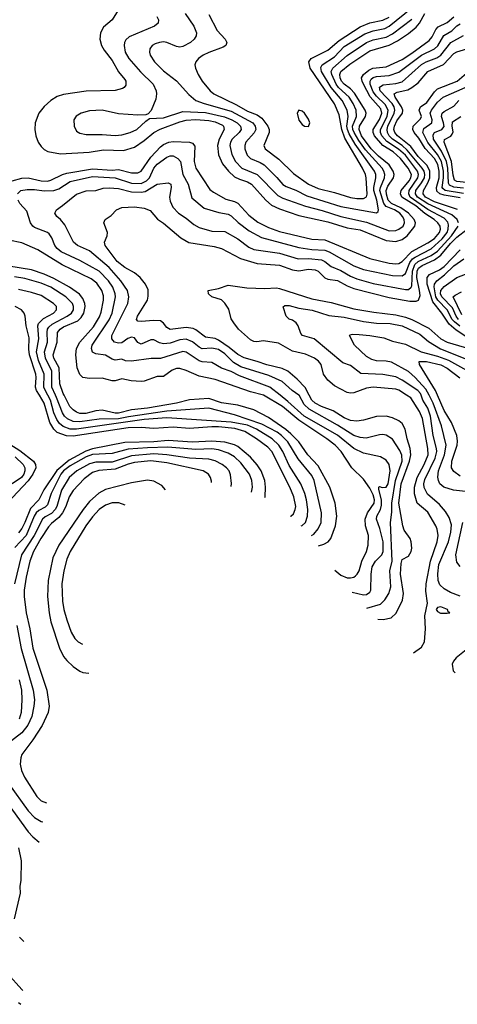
# Model space of a CAD drawing. Header units: inches. Extents: x 990535 to 1117859, y 769386 to 892122.
# Tile 325 of 656: x 1081157 to 1083872, y 776220 to 782331. Entities that reach past the tile are written whole.
import ezdxf

# ---------------------------------------------------------------- set-up
doc = ezdxf.new("R2010")
doc.units = ezdxf.units.IN
doc.header["$MEASUREMENT"] = 0
doc.layers.add('B0787', color=7, linetype='Continuous')
doc.layers.add('B0788', color=7, linetype='Continuous')

msp = doc.modelspace()

# ---------------------------------------------------------------- linework, layer by layer
at = {"layer": 'B0787', "color": 5}
for points, elevation in [([(1082838.1, 779249.7), (1082838.6, 779250), (1082855.3, 779264.7), (1082867.2, 779290), (1082869.9, 779310), (1082859.1, 779370), (1082834.2, 779430), (1082722.1, 779650), (1082696.6, 779676.6), (1082627.3, 779730), (1082554.2, 779774.2), (1082492.5, 779792.5), (1082390, 779803.1), (1082350, 779804.6), (1082210, 779794.1), (1082110, 779802.5), (1081990, 779793), (1081910, 779798.7), (1081830, 779797.3), (1081490, 779745.3), (1081447.6, 779747.6), (1081390, 779768.2), (1081368.8, 779788.8), (1081344.8, 779830), (1081309.2, 779950), (1081279.3, 780000)], 3680), ([(1082903.7, 779190), (1082910, 779192.3), (1082929.6, 779210.4), (1082943.7, 779250), (1082945.2, 779290), (1082937.6, 779350), (1082927.3, 779390), (1082901.7, 779450), (1082830, 779562.8), (1082790.4, 779650.4), (1082765.7, 779690), (1082722.9, 779730), (1082627.5, 779790), (1082570, 779814.4), (1082470, 779833.7), (1082070, 779860.6), (1081929.3, 779849.3), (1081508.8, 779788.8), (1081470, 779789), (1081426.4, 779806.4), (1081404.5, 779824.5), (1081386.9, 779850), (1081370, 779890), (1081347.4, 779970), (1081331.6, 780000)], 3660), ([(1082967.2, 779129.5), (1082982, 779138), (1083009.4, 779170), (1083027.5, 779210), (1083030.8, 779270), (1082983.7, 779470), (1082970, 779502.2), (1082885.5, 779605.5), (1082821.8, 779710), (1082782.1, 779750), (1082754.2, 779770), (1082660, 779820), (1082490, 779877.9), (1082330, 779920.2), (1082070, 779900.1), (1081833.2, 779866.8), (1081770, 779853.8), (1081650, 779851.9), (1081530, 779834.2), (1081490, 779836.8), (1081454.2, 779854.2), (1081436.1, 779870), (1081422.6, 779890), (1081386.6, 779986.6), (1081380.4, 780000)], 3640), ([(1083010.5, 779065.5), (1083045, 779075), (1083070.7, 779090), (1083088.7, 779111.3), (1083117.2, 779190), (1083124.1, 779250), (1083115.5, 779330), (1083082.5, 779430), (1083010, 779562.3), (1082944.4, 779630), (1082888.6, 779710), (1082840, 779760), (1082807.5, 779787.5), (1082701, 779861), (1082610, 779908.4), (1082510, 779938.5), (1082410, 779952.8), (1082330, 779978.6), (1082210, 779971.8), (1082130, 779949.9), (1081950, 779919.4), (1081850, 779909.3), (1081770, 779888.8), (1081749, 779889), (1081670, 779906.5), (1081630, 779902.7), (1081567.4, 779887.4), (1081530, 779887.5), (1081510, 779894.2), (1081488.3, 779908.3), (1081469, 779929), (1081432.6, 780000)], 3620), ([(1083112.9, 778913.9), (1083150, 778883.1), (1083190, 778867.4), (1083210, 778866.1), (1083230, 778871.7), (1083240.4, 778879.6), (1083252, 778890), (1083263, 778910), (1083279.2, 778970), (1083309.5, 779030), (1083319.2, 779070), (1083320.6, 779130), (1083302.4, 779190), (1083301.7, 779230), (1083314.8, 779270), (1083355.7, 779330), (1083358.3, 779350), (1083350, 779382.6), (1083330, 779422.3), (1083290, 779479.7), (1083218.5, 779550), (1083152.7, 779650), (1083114.2, 779690), (1083061.9, 779730), (1082890, 779844.7), (1082788.8, 779930), (1082670.3, 780000)], 3580), ([(1083220.1, 778776.8), (1083290, 778760.4), (1083310, 778763.1), (1083330, 778778), (1083336.4, 778790), (1083337.4, 778890), (1083344.2, 778935.8), (1083365.4, 778970), (1083405, 779010), (1083412.6, 779030), (1083411.9, 779090), (1083392.1, 779172.1), (1083370.3, 779230), (1083372.9, 779250), (1083394.9, 779290), (1083402.7, 779317.3), (1083402.1, 779350), (1083385.7, 779414.3), (1083386.3, 779430), (1083390, 779433.1), (1083407, 779427), (1083430, 779428.3), (1083443.1, 779450), (1083455.9, 779530), (1083450, 779570.8), (1083430, 779596.5), (1083396.8, 779616.8), (1083290, 779640.1), (1083230, 779668.3), (1083130, 779752.8), (1082922.1, 779870), (1082821.9, 779961.9), (1082773.2, 780000)], 3560), ([(1083310.8, 778678.2), (1083396.5, 778703.5), (1083423.7, 778730), (1083447.5, 778770), (1083460.2, 778810), (1083454.3, 778910), (1083469.1, 778970.9), (1083458.5, 779210), (1083466.4, 779273.6), (1083465.4, 779330), (1083489.7, 779470.3), (1083530.2, 779590), (1083528.3, 779628.3), (1083516.3, 779656.3), (1083470, 779727), (1083430, 779751.4), (1083410, 779756), (1083390, 779754.5), (1083306.6, 779733.4), (1083270, 779736.6), (1083230, 779751), (1083130, 779814.9), (1082953.1, 779913.1), (1082922.1, 779942.1), (1082890.3, 780000)], 3540), ([(1083379.2, 778609.6), (1083411.6, 778608.4), (1083461.2, 778618.8), (1083493.1, 778646.9), (1083532, 778728), (1083539.3, 778770), (1083519.4, 778890), (1083524.6, 778955.4), (1083530, 778979.5), (1083570, 779001.8), (1083585.6, 779030), (1083590.6, 779050), (1083586.8, 779090), (1083579.5, 779110), (1083542.8, 779162.8), (1083533.4, 779190), (1083509.7, 779330), (1083523.5, 779450), (1083576.3, 779590), (1083584.2, 779630), (1083580.5, 779670), (1083560.6, 779730), (1083548.8, 779790), (1083530, 779823.9), (1083510, 779841.9), (1083470, 779860.1), (1083430, 779870.8), (1083370, 779868.3), (1083290, 779844.7), (1083250, 779839.5), (1083210, 779843.8), (1083170, 779859), (1083102.9, 779902.9), (1083029.2, 779930), (1082990.2, 779950.2), (1082969.5, 779970), (1082953.7, 780000)], 3520), ([(1083599.6, 778401.3), (1083650, 778437.1), (1083668.9, 778470), (1083674.5, 778550), (1083670.7, 778630), (1083687.5, 778710), (1083676.1, 778783.9), (1083678.3, 778830), (1083706.1, 778970), (1083746.4, 779090), (1083752.8, 779130), (1083748.3, 779168.3), (1083739.3, 779190), (1083690, 779274.5), (1083623.2, 779330), (1083607.1, 779387.1), (1083607.6, 779430), (1083623.9, 779490), (1083666.7, 779570), (1083690.9, 779630), (1083689.7, 779670), (1083656, 779856), (1083638, 779898), (1083583.3, 779983.3), (1083558.1, 780000)], 3480), ([(1083890, 778752.1), (1083830, 778775), (1083790, 778797.6), (1083764, 778824), (1083752.8, 778850), (1083751.2, 778891.2), (1083758.4, 778950), (1083817.1, 779090), (1083833, 779150), (1083836.3, 779196.3), (1083822, 779242), (1083798.1, 779278.1), (1083762.3, 779322.3), (1083686.5, 779386.5), (1083667.3, 779427.3), (1083665.1, 779450), (1083670, 779476.8), (1083735.8, 779610), (1083745.2, 779650), (1083744.2, 779670), (1083723.5, 779750), (1083706.6, 779870), (1083690, 779919.9), (1083658.2, 779970), (1083647.3, 780000)], 3460), ([(1083922.8, 779402.8), (1083849.7, 779410.3), (1083789.4, 779429.4), (1083764.7, 779450), (1083754.9, 779470), (1083751.2, 779491.2), (1083755.4, 779530), (1083792.8, 779630), (1083802.8, 779690), (1083775, 779810), (1083723.2, 779950), (1083697.4, 780000)], 3440), ([(1083890, 779497), (1083850, 779527.2), (1083835.4, 779550), (1083839.3, 779590), (1083871, 779691), (1083874.1, 779714.1), (1083869.5, 779750), (1083835.6, 779830), (1083790, 779906), (1083749.2, 780000)], 3420), ([(1081095.6, 779695.6), (1081157.9, 779657.9), (1081243.4, 779590), (1081255.5, 779570), (1081256.7, 779550), (1081238.6, 779510), (1081210, 779469.4), (1081079.4, 779330)], 3680), ([(1082076.7, 779676.7), (1081950, 779674.1), (1081830, 779665.9), (1081730, 779638.1), (1081610, 779631.3), (1081570, 779618.3), (1081470, 779562.1), (1081430, 779530.8), (1081412.5, 779510), (1081352.5, 779390), (1081330, 779319.3), (1081315.3, 779304.7), (1081275, 779285), (1081258.9, 779270), (1081246.4, 779250), (1081198, 779130), (1081126.1, 779053.9)], 3740), ([(1082678.7, 779365.3), (1082680.4, 779370), (1082683.1, 779430), (1082677.7, 779470), (1082655.4, 779530), (1082630, 779568.9), (1082590, 779616.3), (1082510, 779681.1), (1082490, 779691.3), (1082430, 779708.3), (1082350, 779715.5), (1082230, 779707.9), (1082078.5, 779718.5), (1081990, 779711.1), (1081810, 779707.1), (1081610, 779666.5), (1081566.8, 779653.2), (1081463.6, 779596.4), (1081386.8, 779533.2), (1081307.4, 779412.6), (1081275.3, 779350), (1081223.9, 779296.1), (1081189.8, 779210), (1081170, 779172), (1081150, 779145.5)], 3720), ([(1082596, 779398.9), (1082600.8, 779430), (1082596.9, 779470), (1082583.2, 779510), (1082530, 779581.2), (1082490, 779616.7), (1082450, 779640.1), (1082390, 779661.1), (1082350, 779666.8), (1082250, 779662.9), (1082076.7, 779676.7)], 3740), ([(1081130, 779617.5), (1081178.3, 779570), (1081189.3, 779550), (1081190.1, 779530), (1081182.4, 779510), (1081167.5, 779490), (1081110.3, 779449.7)], 3660), ([(1081990, 779635.5), (1081850, 779623.1), (1081730, 779585.1), (1081630, 779584), (1081590, 779574.6), (1081511.3, 779530), (1081463.9, 779490), (1081417.6, 779410), (1081387.8, 779310), (1081376.4, 779290), (1081353.7, 779266.3), (1081315.4, 779244.6), (1081299, 779230), (1081247.2, 779130), (1081168.2, 779010), (1081125.5, 778830)], 3760), ([(1082470.3, 779433.6), (1082472.2, 779452.2), (1082465.1, 779505.1), (1082457.1, 779530), (1082440.7, 779550), (1082414.4, 779570), (1082370, 779593.1), (1082330, 779603.5), (1082209.8, 779610.2), (1082070.6, 779630.6), (1081990, 779635.5)], 3760), ([(1081970, 779591.9), (1081870, 779583), (1081830, 779572.4), (1081750, 779540.8), (1081648.2, 779531.8), (1081610, 779520.1), (1081558, 779482), (1081490, 779409.4), (1081464.6, 779370), (1081444.4, 779310), (1081423.4, 779270), (1081399.1, 779240.9), (1081355.3, 779204.7), (1081336.6, 779183.4), (1081287.5, 779110), (1081243.3, 779030), (1081220.1, 778970), (1081197.3, 778870), (1081184.6, 778790), (1081185.3, 778750), (1081197.3, 778650), (1081220.7, 778550), (1081239, 778430), (1081326.3, 778170), (1081339.6, 778070), (1081333, 778030), (1081296.9, 777950), (1081239.2, 777860.8), (1081170.2, 777770), (1081163.7, 777750), (1081160.9, 777710), (1081169.4, 777670), (1081187.5, 777630), (1081262.6, 777510), (1081290, 777482.7), (1081323.5, 777471)], 3780), ([(1082347.6, 779458.5), (1082347.5, 779467.5), (1082341.6, 779490), (1082329, 779509), (1082296, 779530), (1082070, 779580.4), (1081970, 779591.9)], 3780), ([(1081950, 779471.8), (1081850, 779456.3), (1081690, 779415.3), (1081648.4, 779391.6), (1081590, 779339.4), (1081550.9, 779290), (1081399.1, 779070), (1081363.8, 778990), (1081333.6, 778850), (1081330.5, 778750), (1081339.9, 778650), (1081350, 778594), (1081403.7, 778430), (1081430, 778378.4), (1081450, 778352.7), (1081490, 778315.4), (1081530, 778288.2), (1081550, 778278.2), (1081585.8, 778274.6)], 3820), ([(1082061.3, 779413.3), (1082039.4, 779439.4), (1081990, 779466.1), (1081950, 779471.8)], 3820), ([(1081773.1, 779333.1), (1081730, 779332.3), (1081690, 779317), (1081650, 779290.5), (1081610, 779246.2), (1081567.1, 779190), (1081470.1, 779030), (1081450, 778983.5), (1081430.9, 778910.9), (1081419.3, 778830), (1081422.6, 778722.6), (1081430.8, 778670), (1081450, 778606.4), (1081476.8, 778530), (1081499.6, 778490), (1081520.3, 778470), (1081546.8, 778454.8)], 3840), ([(1081810.7, 779317.7), (1081773.1, 779333.1)], 3840), ([(1083890, 778936.3), (1083870, 778963.6), (1083862.8, 779010), (1083907, 779210)], 3440), ([(1081139.9, 778570), (1081167.1, 778427.1), (1081241.8, 778170), (1081248.9, 778110), (1081246, 778070), (1081233.1, 778006.9), (1081207.3, 777952.7), (1081170, 777904.5), (1081060.4, 777819.6)], 3760), ([(1083978.5, 778461.5), (1083865, 778370), (1083848.4, 778350), (1083840.8, 778330), (1083846.7, 778290), (1083858.5, 778277.4)], 3480), ([(1081153.7, 778233.7), (1081168.8, 778170), (1081170.8, 778110), (1081165.6, 778030), (1081153.5, 777990)], 3740), ([(1081030, 777536.2), (1081210, 777290.9), (1081239.6, 777259.6), (1081278.8, 777226.6)], 3740), ([(1081087.5, 777590), (1081210, 777421.1), (1081250, 777379.8), (1081290, 777355.1), (1081301.5, 777351.3)], 3760), ([(1081149, 777190), (1081165.4, 777110), (1081163.5, 776990), (1081157.3, 776950), (1081160.2, 776910), (1081124, 776750)], 3720), ([(1081156.5, 776636.5), (1081183.7, 776610.2)], 3720), ([(1081082, 776410), (1081170, 776311.9), (1081177, 776306.3)], 3680), ([(1081150, 776231), (1081163.5, 776219.8)], 3660)]:
    msp.add_lwpolyline(points, dxfattribs=dict(at, elevation=elevation))
at = {"layer": 'B0787', "color": 5, "elevation": 3480}
msp.add_lwpolyline([(1083770, 778685.8), (1083750, 778682.6), (1083741.9, 778670), (1083750, 778657.8), (1083767.1, 778647.1), (1083810, 778647.9), (1083826, 778650), (1083816.6, 778656.6), (1083811.1, 778670)], close=True, dxfattribs=at)
at = {"layer": 'B0788', "color": 5}
for points, elevation in [([(1081767.4, 782390), (1081730.3, 782330), (1081676.5, 782283.5), (1081658.8, 782250), (1081653.7, 782210), (1081665.4, 782170), (1081681.1, 782141.1), (1081730, 782076.5), (1081770, 782007), (1081810, 781959.5), (1081815.4, 781950), (1081815.8, 781924.2), (1081805.7, 781910), (1081795.6, 781904.4), (1081750, 781891.4), (1081570, 781886.7), (1081430, 781865.8), (1081390, 781853.8), (1081350.5, 781829.5), (1081308.2, 781791.8), (1081276.3, 781750), (1081253.7, 781690), (1081250.2, 781650), (1081258.2, 781610), (1081272.4, 781570), (1081290, 781544), (1081310, 781525.2), (1081332.4, 781512.4), (1081410, 781499.1), (1081587.8, 781507.8), (1081676.8, 781523.2), (1081800.5, 781519.5), (1081870, 781538.7), (1081930, 781579.9), (1081989.7, 781630.3), (1082028.4, 781651.6), (1082150, 781696.9), (1082190, 781707.1), (1082250, 781710.5), (1082330, 781704.7), (1082370, 781696.6), (1082415.3, 781675.3), (1082421, 781670), (1082425.3, 781650), (1082395.5, 781590), (1082385.4, 781550), (1082391, 781491), (1082416.1, 781436.1), (1082452.8, 781390), (1082490, 781355.9), (1082520.1, 781340.1), (1082570, 781324.8), (1082596.3, 781310), (1082684.5, 781210), (1082720.4, 781180.4), (1082770, 781156.5), (1082890, 781115.4), (1083070, 781076.9), (1083190, 781039.3), (1083270, 781025.4), (1083430, 780959.4), (1083490, 780954.7), (1083530, 780967.1), (1083560.3, 780990), (1083595.2, 781030), (1083608.6, 781050), (1083612.2, 781070), (1083603.9, 781090), (1083569.7, 781130), (1083522.9, 781162.9), (1083464.9, 781190), (1083443.5, 781210), (1083432.4, 781247.6), (1083432, 781270), (1083442, 781298), (1083477.4, 781350), (1083481.2, 781370), (1083475.4, 781390), (1083449.1, 781430), (1083383.9, 781483.9), (1083338.6, 781530), (1083278.2, 781610), (1083263.4, 781650), (1083265.2, 781670), (1083302.7, 781730), (1083306.6, 781750), (1083301, 781770), (1083235.1, 781875.1), (1083210, 781901), (1083170.1, 781930.1), (1083154.2, 781950), (1083145, 781970), (1083142.8, 781990), (1083150.3, 782010), (1083205.4, 782054.6), (1083330, 782136.6), (1083450, 782172.1), (1083501.4, 782198.6), (1083570, 782245.2), (1083616.5, 782283.5), (1083638.6, 782310), (1083671.9, 782368.1)], 3620), ([(1082183.9, 782370), (1082237.6, 782290), (1082254, 782250), (1082252.4, 782230), (1082239.8, 782210), (1082216.1, 782190), (1082170, 782164.8), (1082150, 782160.8), (1082130, 782163.9), (1082070.9, 782189.1), (1082050, 782192.3), (1082024.9, 782190), (1081998.8, 782181.2), (1081979.6, 782170), (1081965.4, 782150), (1081962.3, 782130), (1081966.8, 782110), (1081994.5, 782070), (1082050, 782014.2), (1082130.9, 781950.9), (1082205.7, 781865.7), (1082250.1, 781830.1), (1082302.4, 781810), (1082470, 781763), (1082603.9, 781690), (1082618.8, 781670), (1082622, 781650), (1082611.6, 781628.4), (1082560.6, 781570), (1082553.9, 781550), (1082555, 781530), (1082569.6, 781490), (1082590, 781468.6), (1082650, 781444.4), (1082673.1, 781430), (1082752.1, 781352.1), (1082790, 781307.2), (1082810, 781294.5), (1082870, 781273), (1082938.3, 781238.3), (1083150, 781171.1), (1083370, 781131.9), (1083380.5, 781139.5), (1083382.6, 781150), (1083372.4, 781210), (1083354.9, 781270), (1083354.9, 781290), (1083367.8, 781350), (1083366.7, 781370), (1083358.7, 781390), (1083238.8, 781558.8), (1083201.8, 781621.8), (1083190.3, 781650), (1083187.7, 781670), (1083196.2, 781730), (1083189.4, 781770), (1083157, 781830), (1083090, 781910), (1083030.5, 782010), (1083026.4, 782033.6), (1083034.9, 782050), (1083110, 782100.4), (1083170, 782164.6), (1083297.8, 782242.2), (1083350, 782260.5), (1083423.1, 782276.9), (1083450, 782289.5), (1083590, 782404.4)], 3660), ([(1081110, 781329.8), (1081170, 781346.8), (1081210, 781349), (1081290, 781329.5), (1081330, 781329.4), (1081350, 781334.3), (1081422.4, 781370), (1081450, 781378.9), (1081610, 781404.7), (1081730, 781397.5), (1081770, 781400.9), (1081850, 781380.2), (1081890, 781380.1), (1081911.4, 781390), (1081970, 781477.3), (1082030, 781540.5), (1082050, 781555.5), (1082082.2, 781570), (1082110, 781574.2), (1082210.6, 781570.6), (1082230, 781564.8), (1082244.9, 781544.9), (1082239.5, 781450), (1082249.1, 781410), (1082336.9, 781276.9), (1082359.5, 781259.5), (1082436.5, 781216.5), (1082490, 781202.6), (1082510, 781192.2), (1082578.2, 781118.2), (1082634.6, 781074.6), (1082701.6, 781041.6), (1082770, 781015.9), (1082970, 780968.7), (1083050, 780963.6), (1083330, 780848.8), (1083450, 780819), (1083490, 780814.8), (1083510, 780817.8), (1083530, 780829.2), (1083590, 780891.2), (1083690, 780944.7), (1083730, 780973.6), (1083761.7, 781010), (1083767.5, 781030), (1083765.2, 781050), (1083751.7, 781070), (1083728.6, 781090), (1083670, 781128.5), (1083614.4, 781174.4), (1083529.1, 781230), (1083519.7, 781250), (1083525, 781270), (1083573.9, 781330), (1083584.4, 781350), (1083587.6, 781370), (1083568.3, 781410), (1083520.9, 781470), (1083474.2, 781510), (1083410, 781550.4), (1083357.6, 781610), (1083349.7, 781630), (1083351.1, 781650), (1083390, 781710.4), (1083404.8, 781750), (1083396.9, 781776.9), (1083332.2, 781852.2), (1083290.2, 781930), (1083281.3, 781950), (1083278.8, 781970), (1083289.6, 781990.4), (1083322.6, 782017.4), (1083349.1, 782030), (1083430, 782037.9), (1083530, 782083.8), (1083590, 782121.9), (1083697.9, 782202.1), (1083716.6, 782223.4), (1083739.6, 782270), (1083753.3, 782286.7), (1083810, 782313.9), (1083850, 782349.1)], 3580), ([(1081142.7, 781250), (1081164.2, 781270), (1081203.4, 781276.6), (1081250, 781277.3), (1081310, 781267.5), (1081370, 781270.8), (1081399.5, 781280.5), (1081470, 781325.8), (1081610, 781356.4), (1081750, 781348.8), (1081850, 781315.8), (1081910, 781314.9), (1081943.9, 781330), (1081963.4, 781350), (1081988.6, 781410), (1082010, 781434), (1082070, 781476.6), (1082090, 781485.6), (1082110, 781485.1), (1082137.6, 781470), (1082154.4, 781450), (1082168.9, 781370), (1082201.9, 781310), (1082225.8, 781225.8), (1082301.1, 781161.1), (1082393.6, 781133.6), (1082450, 781123.4), (1082470, 781112.5), (1082512.2, 781072.2), (1082581.2, 781021.2), (1082658.5, 780978.5), (1082890, 780915.9), (1082970, 780904.2), (1083050, 780900.9), (1083076.8, 780890), (1083230, 780803.9), (1083290, 780779.5), (1083470, 780744), (1083530, 780741.2), (1083550, 780754.7), (1083577.2, 780822.8), (1083594.2, 780845.8), (1083610, 780857.7), (1083710, 780907.9), (1083777.7, 780970), (1083808.5, 781010), (1083816, 781030), (1083817.7, 781057.7), (1083813.4, 781073.4), (1083790, 781098.8), (1083690, 781152.7), (1083580.4, 781230), (1083570.8, 781250), (1083573.6, 781270), (1083628, 781350), (1083631.8, 781370), (1083625.8, 781390), (1083550, 781490), (1083507.7, 781527.7), (1083435.2, 781575.2), (1083404, 781610), (1083395.4, 781630), (1083395.7, 781650), (1083436.9, 781730), (1083443.4, 781770), (1083424.5, 781804.5), (1083370, 781856.5), (1083350, 781883.5), (1083330.9, 781930), (1083330.9, 781950), (1083338.9, 781961.1), (1083350, 781971.6), (1083370, 781978.5), (1083450, 781983.9), (1083510, 782005.9), (1083650, 782111.2), (1083730.4, 782150), (1083751.3, 782168.7), (1083788.1, 782231.9), (1083838, 782262), (1083870, 782292.1), (1083890, 782304.2)], 3560), ([(1082008.8, 782350), (1082018, 782330), (1082015.8, 782310), (1081994, 782290), (1081835.7, 782224.3), (1081815.2, 782204.8), (1081807.9, 782190), (1081805.6, 782170), (1081812.5, 782130), (1081834.5, 782090), (1081907.6, 782007.6), (1081984.4, 781930), (1082003.5, 781890), (1082006.8, 781870), (1082001.7, 781838.3), (1081973.1, 781766.9), (1081953.7, 781746.3), (1081939.3, 781740.7), (1081890, 781737.7), (1081770, 781746), (1081670, 781768.7), (1081590, 781764.7), (1081538.8, 781750), (1081508.1, 781731.9), (1081494, 781710), (1081495.3, 781670), (1081510, 781639.5), (1081530, 781625.5), (1081570, 781617.8), (1081670, 781617.8), (1081750, 781611.1), (1081790, 781615), (1081842, 781630), (1081884.2, 781650), (1081939.1, 781700.9), (1081963.2, 781716.8), (1082050, 781722.2), (1082170, 781760.4), (1082310, 781755.1), (1082428.2, 781728.2), (1082473.8, 781710), (1082505.9, 781690), (1082526.5, 781670), (1082531.2, 781650), (1082518.3, 781630), (1082475.9, 781590), (1082464.6, 781570), (1082461.6, 781550), (1082473.2, 781493.2), (1082496.1, 781450), (1082535, 781410), (1082630.5, 781370.5), (1082758.6, 781238.6), (1082790, 781223), (1082930, 781172.8), (1083033.4, 781146.6), (1083150.7, 781109.3), (1083310, 781074.4), (1083450, 781019.7), (1083490, 781022.1), (1083509.9, 781030.1), (1083535.6, 781050), (1083544.8, 781070), (1083542.1, 781090), (1083532.3, 781110), (1083515.2, 781130), (1083482.9, 781150), (1083430.3, 781170.3), (1083415.5, 781190), (1083392.1, 781270), (1083394.8, 781290), (1083420.9, 781350), (1083422.5, 781370), (1083417.4, 781390), (1083405.6, 781410), (1083303.6, 781523.6), (1083260.8, 781580.8), (1083232.8, 781630), (1083224.1, 781650), (1083222.2, 781670), (1083246.6, 781730), (1083244.3, 781770), (1083226.4, 781810), (1083200.5, 781850), (1083135.1, 781910), (1083120.5, 781930), (1083093.2, 781990), (1083090.5, 782010), (1083100.3, 782030), (1083190, 782109), (1083310, 782189.4), (1083350, 782205.2), (1083430, 782222.6), (1083470, 782243.1), (1083590, 782334.8)], 3640), ([(1082330, 782361.8), (1082383.2, 782263.2), (1082431.5, 782210), (1082442.3, 782190), (1082435.3, 782170), (1082420.3, 782159.7), (1082330, 782127.2), (1082294.9, 782110), (1082267.6, 782090), (1082250.2, 782069.8), (1082244, 782050), (1082248, 782030), (1082265.2, 781990), (1082290.2, 781950), (1082339.4, 781890), (1082362.7, 781870), (1082502.8, 781802.8), (1082570, 781763.8), (1082630, 781740.2), (1082659.5, 781719.5), (1082697.4, 781670), (1082704.5, 781650), (1082705.6, 781630), (1082672.6, 781550), (1082679.7, 781530), (1082764.5, 781464.5), (1082856.6, 781376.6), (1082949.3, 781309.3), (1083010, 781282.5), (1083110, 781259.1), (1083210, 781227.7), (1083250, 781220.7), (1083290, 781221.3), (1083308.4, 781231.6), (1083312.1, 781247.9), (1083307.7, 781350), (1083303.1, 781370), (1083284.5, 781410), (1083175.5, 781595.5), (1083155.6, 781650), (1083140.2, 781740.2), (1083110, 781808.6), (1082959.4, 782030), (1082951.9, 782070), (1082965.8, 782090), (1083070, 782140.7), (1083138.4, 782201.6), (1083270, 782285.7), (1083330, 782310.9), (1083410, 782328.1), (1083450, 782346.1)], 3680), ([(1083879.7, 781070), (1083871.4, 781090), (1083839, 781119), (1083690, 781187.5), (1083625.2, 781230), (1083613.1, 781250), (1083614.7, 781270), (1083650, 781317.4), (1083667.8, 781350), (1083671, 781370), (1083667, 781390), (1083655.2, 781410), (1083561.5, 781521.5), (1083529.8, 781549.8), (1083469.5, 781589.5), (1083448.7, 781610), (1083438.5, 781630), (1083436.8, 781650), (1083442.1, 781670), (1083481.5, 781750), (1083485.6, 781770), (1083481.1, 781790), (1083468.3, 781810), (1083393, 781890), (1083390, 781912.1), (1083413, 781927), (1083490, 781934.3), (1083530, 781945.6), (1083650, 782052.9), (1083678.4, 782070), (1083746, 782094), (1083770, 782109.7), (1083831.7, 782190), (1083910, 782231.8)], 3540), ([(1083873.5, 781153.5), (1083730, 781200.5), (1083675.5, 781230), (1083661.3, 781250), (1083661.6, 781270), (1083690, 781317.9), (1083702.4, 781350), (1083702.1, 781390), (1083685.3, 781425.3), (1083630, 781482.3), (1083584.2, 781544.2), (1083501.6, 781610), (1083484.3, 781630), (1083478.9, 781650), (1083481.8, 781670), (1083497.5, 781702.5), (1083532.6, 781750), (1083534.3, 781770), (1083526.6, 781790), (1083485.8, 781850), (1083481.2, 781870), (1083499.8, 781880.2), (1083564.4, 781895.6), (1083590, 781910), (1083630, 781939.3), (1083690, 782009.3), (1083786.6, 782053.4), (1083850, 782120.1), (1083870, 782131.7), (1083930.9, 782149.1)], 3520), ([(1083890, 781225.6), (1083790, 781240.7), (1083763.2, 781250), (1083745.9, 781265.9), (1083743.9, 781290), (1083759.7, 781350), (1083759.4, 781390), (1083751.4, 781431.4), (1083730, 781470), (1083672.1, 781532.1), (1083634.5, 781594.5), (1083604.8, 781630), (1083595.5, 781650), (1083599.2, 781670), (1083645, 781715), (1083649.6, 781730), (1083636, 781770), (1083643.4, 781790), (1083683.4, 781816.6), (1083730, 781882.1), (1083750, 781902), (1083871.2, 781948.8), (1083930, 781998.5)], 3480), ([(1083910, 781251.2), (1083797, 781270), (1083782.6, 781282.6), (1083778.9, 781290), (1083786.7, 781350), (1083786.3, 781390), (1083774.6, 781450), (1083750, 781494), (1083690, 781569), (1083659.5, 781630), (1083664.5, 781655.5), (1083713.6, 781690), (1083716.5, 781710), (1083704.6, 781750), (1083711.5, 781768.5), (1083750, 781818.6), (1083784.6, 781850), (1083920.8, 781910)], 3460), ([(1083910, 781285.9), (1083850, 781291.6), (1083823.3, 781303.3), (1083816.9, 781316.9), (1083812.7, 781410), (1083804.9, 781450), (1083774.1, 781514.1), (1083725.4, 781590), (1083723.1, 781616.9), (1083730.5, 781630), (1083775.8, 781650), (1083790, 781666.7), (1083787.2, 781690), (1083773.6, 781730), (1083779.2, 781750), (1083790, 781761.1), (1083850, 781794.4), (1083882.6, 781830)], 3440), ([(1083930, 781320.4), (1083870, 781325.4), (1083855.6, 781335.6), (1083845.7, 781365.7), (1083835.4, 781450), (1083789.9, 781570), (1083792.9, 781587.1), (1083831.6, 781608.4), (1083840.9, 781619.1), (1083845.8, 781634.2), (1083841, 781670), (1083843.1, 781696.9), (1083893.6, 781730)], 3420), ([(1082890.3, 780000), (1082890, 780000.5), (1082847.5, 780030), (1082785.4, 780085.4), (1082702.1, 780122.1), (1082530, 780175.5), (1082483.7, 780203.7), (1082430, 780256.2), (1082390, 780283.8), (1082350, 780291.9), (1082290, 780287.9), (1082270, 780297.7), (1082230, 780331.7), (1082190, 780348.3), (1082150, 780344.4), (1082090, 780322.5), (1082050, 780319.6), (1082024.4, 780324.4), (1081990, 780344.2), (1081970, 780343.6), (1081910, 780315.8), (1081890, 780326.4), (1081870, 780356.1), (1081850, 780360.7), (1081828, 780352), (1081790, 780325.6), (1081770, 780322.3), (1081744.7, 780330), (1081728.2, 780350), (1081728.2, 780370), (1081827.4, 780570), (1081833.5, 780610), (1081825.2, 780650), (1081784, 780710), (1081711.7, 780791.7), (1081590, 780896.7), (1081516, 780930), (1081490.8, 780950), (1081436.9, 781056.9), (1081410.9, 781090.9), (1081387.2, 781110), (1081375.1, 781130), (1081384.7, 781150), (1081423.6, 781176.4), (1081510, 781248.6), (1081569.1, 781269.1), (1081630, 781270.2), (1081674.8, 781285.2), (1081712.3, 781287.7), (1081770, 781283.6), (1081850, 781262.7), (1081910, 781259.8), (1081935.2, 781264.8), (1082010, 781308.8), (1082078.5, 781318.5), (1082095.5, 781310), (1082097.6, 781290), (1082087, 781230), (1082090, 781205.3), (1082107.9, 781167.9), (1082143.2, 781130), (1082190, 781099.4), (1082238.7, 781058.7), (1082270, 781040.7), (1082350, 781018.2), (1082430, 781016.9), (1082510.2, 780970), (1082579.2, 780919.2), (1082610, 780905.1), (1082770, 780882.4), (1082885.8, 780845.8), (1082950, 780847.6), (1083030, 780840.2), (1083050.7, 780830.7), (1083090, 780798.8), (1083150, 780774.9), (1083210, 780739.2), (1083250, 780722.6), (1083350, 780693.5), (1083550, 780655.8), (1083570, 780656.1), (1083586.8, 780670), (1083590, 780678), (1083593.9, 780770), (1083608.5, 780811.5), (1083630, 780829.1), (1083710, 780866.8), (1083750, 780894.6), (1083836.1, 780990), (1083876.7, 781050)], 3540), ([(1082773.2, 780000), (1082709.6, 780049.6), (1082520, 780120), (1082470, 780147), (1082408.7, 780168.7), (1082350, 780202.7), (1082290, 780206.6), (1082270, 780212.5), (1082190, 780267.8), (1082170, 780270.3), (1082030, 780228.7), (1081972.7, 780227.3), (1081850, 780210.3), (1081813.5, 780213.5), (1081790, 780222.9), (1081750, 780217.8), (1081730, 780224.1), (1081690, 780248.6), (1081630, 780257.5), (1081610, 780268), (1081603, 780290), (1081607.5, 780310), (1081711.9, 780468.1), (1081730.2, 780510), (1081752.4, 780610), (1081750.3, 780630), (1081734.5, 780670), (1081708, 780710), (1081650, 780769.9), (1081530, 780836.5), (1081414, 780890), (1081389.5, 780910), (1081374.9, 780930), (1081357.5, 780977.5), (1081340.9, 781000.9), (1081329.7, 781010), (1081250, 781041.3), (1081238.7, 781050), (1081224.5, 781070), (1081202.5, 781142.5), (1081158.4, 781190), (1081146.8, 781210)], 3560), ([(1082953.7, 780000), (1082928.3, 780048.3), (1082879.7, 780099.7), (1082821.2, 780150), (1082785.9, 780165.9), (1082690, 780188.7), (1082630.8, 780210), (1082550, 780231.1), (1082510, 780252.8), (1082456.7, 780296.7), (1082390, 780342.3), (1082370, 780351.2), (1082310, 780359.9), (1082250, 780405.3), (1082233.2, 780413.2), (1082190, 780420.3), (1082090, 780408.4), (1082070, 780419.9), (1082050, 780448.1), (1082030, 780462), (1081990, 780464.5), (1081910, 780456.5), (1081890, 780460.4), (1081881.5, 780470), (1081887.3, 780490), (1081949.2, 780590), (1081955.3, 780615.3), (1081953.7, 780653.7), (1081937.8, 780690), (1081904.5, 780730), (1081870, 780760.5), (1081810, 780793.2), (1081762.8, 780830), (1081687, 780930), (1081683.1, 780950), (1081699.6, 780990), (1081702.9, 781010), (1081679.7, 781070), (1081687.3, 781090), (1081724.9, 781115.1), (1081758.4, 781150), (1081790, 781164.4), (1081870, 781169.3), (1081930, 781161.7), (1081966.5, 781146.5), (1082013.1, 781093.1), (1082050, 781068.2), (1082157, 780977), (1082206.9, 780946.9), (1082363, 780923), (1082410, 780910.7), (1082527.5, 780847.5), (1082630, 780816.9), (1082770, 780806.5), (1082850, 780779.1), (1082890, 780771.7), (1082950, 780782.1), (1082990, 780778.9), (1083009.1, 780769.1), (1083050, 780728.8), (1083070, 780721.1), (1083130, 780712.5), (1083190, 780678.5), (1083230, 780662.1), (1083450, 780607.2), (1083577.1, 780582.9), (1083616.8, 780583.2), (1083631.4, 780590), (1083641, 780619), (1083638.6, 780650), (1083620.5, 780730), (1083623.4, 780770), (1083632, 780788), (1083655, 780805), (1083730, 780840), (1083770, 780868.5), (1083830, 780941.9), (1083870, 780980.3), (1083933.1, 781030)], 3520), ([(1082670.3, 780000), (1082670, 780000.2), (1082590, 780020.9), (1082370, 780097.1), (1082270, 780117.8), (1082190, 780153.4), (1082150, 780165.2), (1082130, 780165), (1082103.7, 780156.3), (1082050, 780116.1), (1082010, 780115.7), (1081930, 780088.2), (1081910, 780085.8), (1081849.1, 780089.1), (1081790, 780100.9), (1081750, 780089.8), (1081730, 780089.8), (1081670, 780105.6), (1081590, 780102.9), (1081550, 780109.8), (1081530, 780128.1), (1081513.2, 780170), (1081505.1, 780250), (1081510.4, 780290), (1081529.5, 780330), (1081615.6, 780424.4), (1081653.3, 780486.7), (1081663.6, 780516.4), (1081677.9, 780590), (1081677.1, 780617.1), (1081666.3, 780650), (1081634.9, 780694.9), (1081601.7, 780721.7), (1081420.5, 780810), (1081270, 780902.2), (1081170, 780945), (1081090, 780962)], 3580), ([(1083924.7, 780364.7), (1083864.3, 780404.3), (1083821.5, 780441.5), (1083777, 780510), (1083720.4, 780580.4), (1083685.6, 780690), (1083685.1, 780730), (1083699.5, 780750), (1083761.9, 780778.1), (1083790, 780798.3), (1083890, 780903.1)], 3480), ([(1083888.6, 780428.6), (1083854.5, 780454.5), (1083840.9, 780470), (1083810, 780530), (1083751.4, 780590), (1083740, 780610), (1083728.3, 780671.7), (1083730.9, 780690), (1083744.6, 780710), (1083792.6, 780747.4), (1083850, 780802.8), (1083912.6, 780847.4)], 3460), ([(1081432.6, 780000), (1081427.5, 780010), (1081406.9, 780070), (1081401.5, 780170), (1081369.4, 780230), (1081364.9, 780250), (1081389.6, 780330), (1081391.5, 780390), (1081407.7, 780410), (1081430, 780424.8), (1081517.4, 780462.6), (1081537.7, 780482.3), (1081554.2, 780510), (1081563, 780550), (1081561.2, 780570), (1081550, 780600.5), (1081527.9, 780627.9), (1081466, 780670), (1081370, 780723.7), (1081310, 780750.8), (1081230, 780779.1), (1081090, 780800.7)], 3620), ([(1081380.4, 780000), (1081357.1, 780050), (1081355.8, 780150), (1081316.4, 780230), (1081311, 780270), (1081330, 780330), (1081327.9, 780392.1), (1081330, 780410), (1081337.2, 780422.8), (1081358.7, 780441.3), (1081452.2, 780490), (1081479.4, 780510), (1081490.8, 780530), (1081491.2, 780550), (1081484.3, 780570), (1081444.2, 780610), (1081350, 780670.3), (1081290, 780695.2), (1081190, 780724.4), (1081125.4, 780734.6)], 3640), ([(1083880.3, 780470), (1083865.5, 780490), (1083841.8, 780541.8), (1083776.8, 780610), (1083768.5, 780630), (1083770.2, 780649.8), (1083790, 780674.4), (1083870, 780730.6), (1083950, 780762.3)], 3440), ([(1081331.6, 780000), (1081307, 780047), (1081308.2, 780130), (1081274.6, 780214.6), (1081261, 780270), (1081275.6, 780350), (1081269.6, 780430), (1081274.7, 780445.3), (1081304.5, 780475.5), (1081367.2, 780510), (1081386, 780530), (1081384.8, 780550), (1081367.9, 780570), (1081290, 780618.9), (1081230, 780638), (1081150, 780655.6)], 3660), ([(1083558.1, 780000), (1083510, 780031.9), (1083490, 780038.1), (1083350, 780050.4), (1083310, 780043.1), (1083230, 780014.6), (1083210, 780012), (1083190, 780017.5), (1083110, 780058.7), (1083070, 780093.4), (1083042, 780130), (1083027.5, 780190), (1083011.7, 780211.7), (1082985.5, 780230), (1082930, 780254.7), (1082850, 780273.6), (1082762.9, 780322.9), (1082670, 780337.6), (1082629.4, 780330.6), (1082610, 780333.5), (1082590, 780344.1), (1082515.8, 780410), (1082485.7, 780450), (1082470, 780474.5), (1082454.4, 780534.4), (1082430, 780571.5), (1082410, 780591.5), (1082349.9, 780609.9), (1082329.7, 780630), (1082327.3, 780650), (1082390, 780662), (1082450, 780683.6), (1082567.3, 780667.3), (1082677.8, 780662.2), (1082750, 780666.5), (1082770, 780662.9), (1082970, 780598.2), (1083090, 780575.5), (1083230, 780536.1), (1083354.8, 780514.8), (1083490, 780498.6), (1083550, 780485.1), (1083589.6, 780469.6), (1083695.7, 780415.7), (1083770, 780350.6), (1083810, 780329.7), (1083950, 780287.7)], 3480), ([(1083899.6, 780499.6), (1083846.1, 780610), (1083858.4, 780621.6), (1083898, 780642)], 3420), ([(1081279.3, 780000), (1081261.4, 780030), (1081256.1, 780050), (1081259.8, 780110), (1081257, 780130), (1081218.6, 780250), (1081214.5, 780285.5), (1081216.3, 780356.3), (1081197.4, 780430), (1081192.2, 780490), (1081185.6, 780510), (1081168.3, 780530), (1081130, 780549.8)], 3680), ([(1083647.3, 780000), (1083643.7, 780010), (1083626.5, 780030), (1083530, 780093.2), (1083490, 780114.2), (1083410, 780128.6), (1083274.1, 780134.1), (1083210, 780185), (1083161.7, 780201.7), (1082983.5, 780350), (1082911.4, 780371.4), (1082902.4, 780382.4), (1082885.6, 780430), (1082873.6, 780450), (1082850, 780465.3), (1082830, 780472), (1082810, 780489.7), (1082791.3, 780548.7), (1082802.6, 780557.4), (1082830, 780556.9), (1082890, 780540.3), (1082972.4, 780527.6), (1083074.5, 780494.5), (1083170, 780484.7), (1083290, 780458.5), (1083370, 780448), (1083455.1, 780444.9), (1083530, 780431), (1083639.1, 780379.1), (1083693.8, 780333.8), (1083767.7, 780287.7), (1083950, 780215.2)], 3460), ([(1083697.4, 780000), (1083677.8, 780037.8), (1083610, 780110.8), (1083570, 780146.9), (1083465, 780205), (1083430, 780212.2), (1083370, 780213.8), (1083342.5, 780222.5), (1083310, 780240.2), (1083234.1, 780310), (1083204.2, 780370), (1083205.6, 780374.4), (1083222, 780378), (1083263.2, 780376.8), (1083330, 780371.1), (1083416.5, 780356.5), (1083470, 780336.1), (1083550, 780315.9), (1083648.9, 780268.9), (1083750, 780242.5), (1083817.7, 780217.7), (1083930, 780154.5)], 3440), ([(1083749.2, 780000), (1083736.2, 780030), (1083636.8, 780190), (1083636, 780210), (1083681.6, 780210), (1083770, 780187.7), (1083810, 780167.5), (1083888, 780108)], 3420)]:
    msp.add_lwpolyline(points, dxfattribs=dict(at, elevation=elevation))
at = {"layer": 'B0788', "color": 5, "elevation": 3720}
msp.add_lwpolyline([(1082890, 781769), (1082879.1, 781750), (1082890, 781707.7), (1082910, 781680.5), (1082924, 781670), (1082950, 781668.2), (1082958.4, 781690), (1082950, 781712.3), (1082923.7, 781750), (1082910, 781762)], close=True, dxfattribs=at)

doc.saveas('drawing.dxf')
